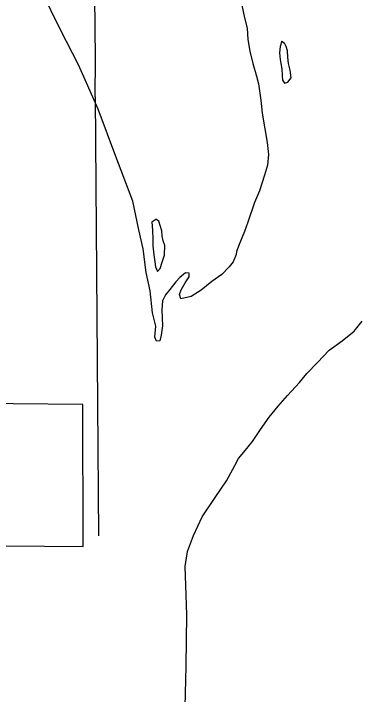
# Model space of a CAD drawing. Extents: x 1127717 to 1741049, y 2026793 to 2244711.
# Drawn here: x 1242246 to 1243058, y 2129312 to 2130906 of the extents above; entities that cross this region are included whole.
import ezdxf

# ---------------------------------------------------------------- set-up
doc = ezdxf.new("R2010")
doc.units = 0
for name, color, linetype in [('5', 7, 'Continuous'), ('6', 7, 'Continuous'), ('9', 7, 'Continuous')]:
    doc.layers.add(name, color=color, linetype=linetype)

msp = doc.modelspace()

# ---------------------------------------------------------------- linework, layer by layer
at = {"layer": '5'}
for points in [[(1242437.4, 2130710.8), (1242437.7, 2130801.1), (1242429.9, 2131528.1)], [(1242437.4, 2130710.8), (1242445.1, 2129683.9)]]:
    msp.add_lwpolyline(points, dxfattribs=at)
at = {"layer": '6'}
msp.add_lwpolyline([(1241956.8, 2129662.5), (1242409, 2129658.3), (1242408.1, 2129990.9), (1242081.2, 2129993.8)], dxfattribs=at)
at = {"layer": '9'}
for points in [[(1242781, 2130925.4), (1242787.2, 2130896), (1242792.8, 2130872.1), (1242794.9, 2130845.6), (1242799.5, 2130818.2), (1242806.7, 2130788.8), (1242814.9, 2130759.5), (1242819.8, 2130741.6), (1242825.2, 2130703.7), (1242828.5, 2130672.7), (1242834.3, 2130636.3), (1242839.6, 2130604.4), (1242843.3, 2130576.4), (1242840.9, 2130551.3), (1242833.4, 2130528.1), (1242821.9, 2130490.8), (1242810, 2130464), (1242794.7, 2130418.1), (1242786.7, 2130395.8), (1242776.3, 2130369.6), (1242768.4, 2130348.8), (1242767, 2130341.8), (1242760.4, 2130325.1), (1242751.2, 2130313.4), (1242733.7, 2130295.4), (1242710.2, 2130278.9), (1242685.7, 2130258.3), (1242661.6, 2130243.7), (1242637.8, 2130238.6), (1242635, 2130248.5), (1242638.8, 2130259.1), (1242647.9, 2130275.4), (1242657.5, 2130289.6), (1242657.3, 2130298.1), (1242648.8, 2130298.9), (1242635.1, 2130288.6), (1242625.8, 2130278.4), (1242612.3, 2130260), (1242602.1, 2130247.8), (1242594.5, 2130233.6), (1242593, 2130212.5), (1242593.9, 2130193.5), (1242594.8, 2130175.5), (1242591.9, 2130153.4), (1242588.7, 2130139.8), (1242580.7, 2130139.1), (1242577, 2130148.5), (1242577.8, 2130157.1), (1242578.9, 2130174.6), (1242571.7, 2130205.5), (1242565.9, 2130257.4), (1242556.9, 2130299.8), (1242549.6, 2130355.7), (1242539.6, 2130400), (1242525, 2130466.7), (1242485.6, 2130571.4), (1242444.5, 2130682.6), (1242398.1, 2130786.2), (1242356.2, 2130867.8), (1242311.6, 2130959.4)], [(1242874.3, 2130841.5), (1242870.2, 2130828.9), (1242869, 2130813.9), (1242870.4, 2130798.9), (1242872.1, 2130788.9), (1242874.4, 2130776.4), (1242874.8, 2130761.4), (1242875.5, 2130750.4), (1242880.7, 2130743.5), (1242888.6, 2130745.7), (1242896.4, 2130755.9), (1242893.9, 2130773.9), (1242890.1, 2130788.8), (1242888.7, 2130803.8), (1242887.4, 2130818.8), (1242884.1, 2130828.7), (1242880.4, 2130836.7)], [(1242874.3, 2130841.5), (1242880.4, 2130836.7)], [(1242570.1, 2130418.2), (1242571.1, 2130398.2), (1242572.5, 2130377.7), (1242572.4, 2130362.7), (1242574.9, 2130341.2), (1242576.8, 2130324.8), (1242578.6, 2130313.3), (1242582.8, 2130302.4), (1242589.7, 2130309.1), (1242593.8, 2130324.2), (1242599.4, 2130340.8), (1242600.3, 2130362.9), (1242596.6, 2130373.8), (1242593.8, 2130384.8), (1242593, 2130397.8), (1242589.7, 2130409.7), (1242586, 2130420.1), (1242579.4, 2130424.5)], [(1242570.1, 2130418.2), (1242579.4, 2130424.5)], [(1242650.4, 2129378.7), (1242652, 2129498.4), (1242649.3, 2129567.5), (1242647.8, 2129612), (1242653.4, 2129646.7), (1242667.5, 2129684.5), (1242687.4, 2129728.1), (1242717.8, 2129773.4), (1242744.8, 2129812.5), (1242763.9, 2129848), (1242773, 2129864.8), (1242785.6, 2129879.6), (1242805.4, 2129904.6), (1242824.7, 2129932.6), (1242845, 2129961.1), (1242865.9, 2129986.7), (1242887.2, 2130012.2), (1242915.9, 2130042.4), (1242932.9, 2130063.3), (1242957.7, 2130089.5), (1242985.5, 2130118.2), (1243015.9, 2130140.4), (1243043.8, 2130162.6), (1243062.7, 2130186.1)], [(1242337.5, 2127644.9), (1242369.9, 2127733.3), (1242478.3, 2128080.9), (1242528.7, 2128291.4), (1242550.7, 2128394.5), (1242569.2, 2128493.6), (1242583.5, 2128588.1), (1242599.1, 2128683.1), (1242614.4, 2128795.1), (1242638.3, 2129008.4), (1242643.5, 2129121.2), (1242646.9, 2129251), (1242650.4, 2129378.7)]]:
    msp.add_lwpolyline(points, dxfattribs=at)

doc.saveas('drawing.dxf')
